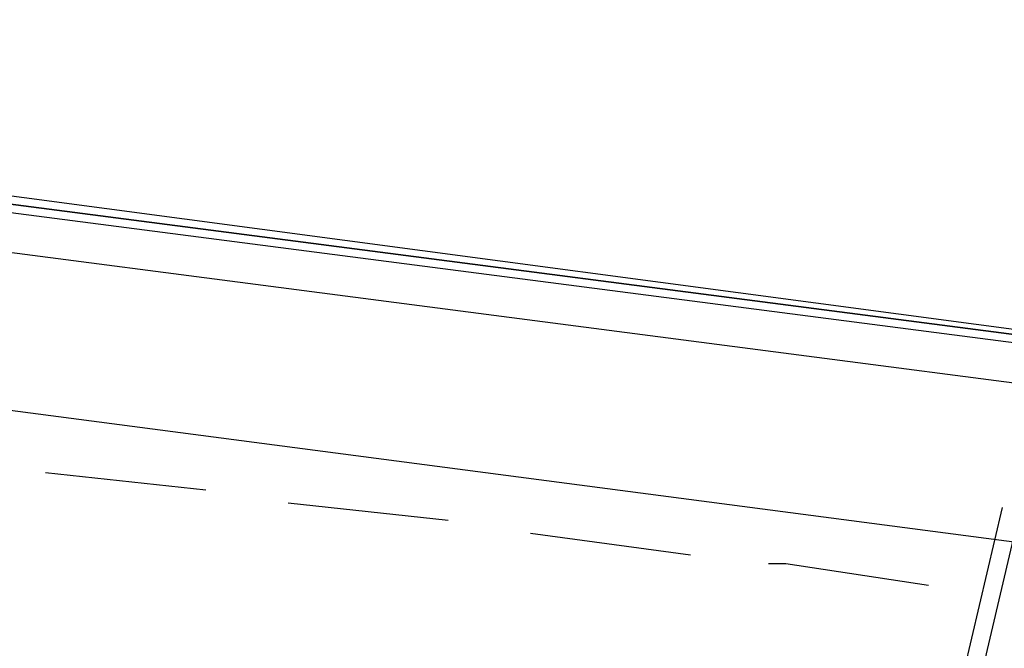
# Model space of a CAD drawing. Header units: feet. Extents: x -79 to 198, y -22 to 181.
# Tile 742 of 982: x 100 to 103, y 152 to 154. Entities that reach past the tile are written whole.
import ezdxf

# ---------------------------------------------------------------- set-up
doc = ezdxf.new("R2010")
doc.units = ezdxf.units.FT
doc.layers.add('A-AREA-UNIDAD', color=30, linetype='CONTINUOUS')
doc.layers.add('A-LINEA', color=7, linetype='CONTINUOUS')

msp = doc.modelspace()

# ---------------------------------------------------------------- linework, layer by layer
at = {"layer": 'A-AREA-UNIDAD'}
msp.add_lwpolyline([(122.848, 148.0889), (115.808, 150.2578), (115.2, 150.2578), (115.168, 150.4178), (111.328, 151.2178), (111.28, 151.3778), (104, 152.7289), (99.072, 153.3689), (92.192, 153.9022), (87.92, 153.9733), (87.92, 152.7289), (87.2, 149.8133), (91.36, 148.8889), (91.52, 148.5333), (92.672, 148.4089), (92.72, 147.2889), (92.512, 146.4889), (94.848, 146.0622), (96.96, 145.4222), (97.088, 143.9822), (93.088, 127.1644), (96.32, 126.4178)], dxfattribs=at)
at = {"layer": 'A-LINEA'}
for p, q in [((99.7867, 152.7911), (103.4533, 152.3111)), ((99.7867, 152.7911), (103.4533, 152.3111)), ((100.5467, 152.5244), (100.0533, 152.5778)), ((100.5467, 152.5244), (100.0533, 152.5778)), ((101.2933, 152.4311), (100.8, 152.4844)), ((101.2933, 152.4311), (100.8, 152.4844)), ((103, 152.4711), (102.7333, 151.3378)), ((103.0533, 152.4578), (102.7867, 151.3244)), ((102.04, 152.3244), (101.5467, 152.3911)), ((102.04, 152.3244), (101.5467, 152.3911))]:
    msp.add_line(p, q, dxfattribs=at)
for points in [[(99.7467, 153.4578), (103.6533, 152.9378), (103.6667, 152.9378), (103.6667, 152.9244), (103.6533, 152.9244), (99.7467, 153.4311), (99.7467, 153.4578)], [(99.7467, 153.4578), (103.6533, 152.9378), (103.6667, 152.9378), (103.6667, 152.9244), (103.6533, 152.9244), (99.7467, 153.4311), (99.7467, 153.4578)], [(99.7467, 153.4311), (103.6533, 152.9244), (103.6533, 152.9111), (103.6533, 152.8978), (99.7467, 153.4044), (99.7467, 153.4178), (99.7467, 153.4311)], [(99.7467, 153.4311), (103.6533, 152.9244), (103.6533, 152.9111), (103.6533, 152.8978), (99.7467, 153.4044), (99.7467, 153.4178), (99.7467, 153.4311)], [(102.7733, 152.2311), (102.3333, 152.2978), (102.28, 152.2978)], [(102.7733, 152.2311), (102.3333, 152.2978), (102.28, 152.2978)]]:
    msp.add_lwpolyline(points, dxfattribs=at)

doc.saveas('drawing.dxf')
